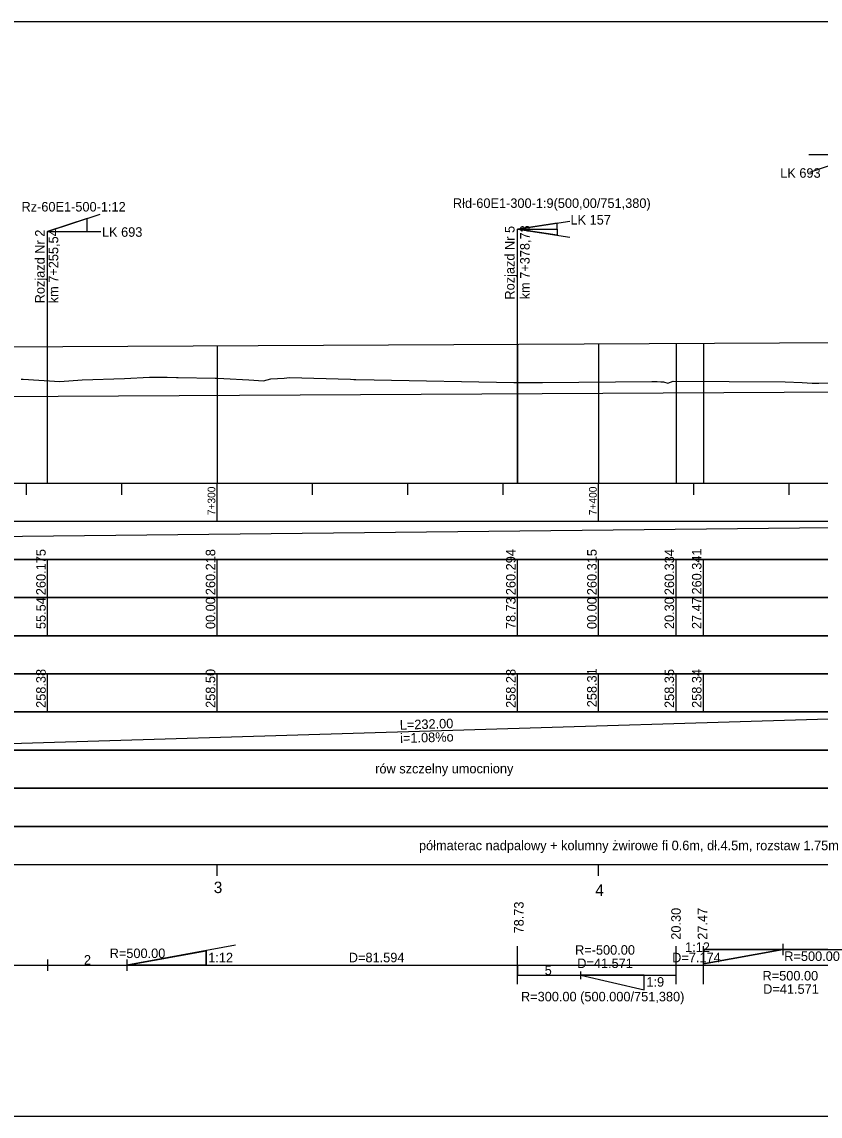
# Model space of a CAD drawing. Extents: x 6445630 to 6518227, y 5499240 to 5511716.
# Drawn here: x 6454380 to 6454589.3, y 5506120.7 to 5506407.7 of the extents above; entities that cross this region are included whole.
import ezdxf

# ---------------------------------------------------------------- set-up
doc = ezdxf.new("R2010")
doc.units = 0
for name, color, linetype in [('TOR_PROF-opisy pomocnicze', 7, 'Continuous'), ('TOR_PROF-rowy otwarte', 7, 'Continuous'), ('TOR_PROF-rozjazdy', 7, 'Continuous'), ('TOR_PROF-tabelka-geometria T1', 7, 'Continuous'), ('TOR_PROF-tabelka-kilometracja', 7, 'Continuous'), ('TOR_PROF-tabelka-odleglosci T1', 7, 'Continuous'), ('TOR_PROF-tabelka-pochylenia proj T1', 7, 'Continuous'), ('TOR_PROF-tabelka-rodzaj rowu T1', 7, 'Continuous'), ('TOR_PROF-tabelka-rowyT1', 7, 'Continuous'), ('TOR_PROF-tabelka-rzedne istn T1', 7, 'Continuous'), ('TOR_PROF-tabelka-rzedne proj T1', 7, 'Continuous'), ('TOR_PROF-tabelka-teren istniejacy T1', 7, 'Continuous'), ('TOR_PROF-tabelka-warstwa ochronna T1', 7, 'Continuous'), ('TOR_PROF-tor projektowany', 7, 'Continuous'), ('TOR_PROF-uklad odniesienia', 7, 'Continuous'), ('TOR_PROF-warstwa ochronna', 7, 'Continuous'), ('TOR_RAMKI-dodatkowe3', 7, 'Continuous'), ('TOR_RAMKI-MASKA WYCIECIA', 7, 'Continuous')]:
    doc.layers.add(name, color=color, linetype=linetype)

msp = doc.modelspace()

# ---------------------------------------------------------------- linework, layer by layer
at = {"layer": 'TOR_PROF-rowy otwarte'}
msp.add_line((6454368.21, 5506309.47), (6454600.21, 5506310.72), dxfattribs=at)
at = {"layer": 'TOR_PROF-rozjazdy'}
for p, q in [((6454600.26, 5506372.88), (6454586.34, 5506372.88)), ((6454600.26, 5506372.88), (6454586.34, 5506372.88)), ((6454600.26, 5506372.88), (6454586.51, 5506368.21)), ((6454386.75, 5506352.73), (6454400.53, 5506357.31)), ((6454509.94, 5506353.35), (6454523.69, 5506355.46)), ((6454509.94, 5506286.72), (6454509.94, 5506353.35)), ((6454509.94, 5506353.35), (6454523.69, 5506351.24)), ((6454386.75, 5506286.72), (6454386.75, 5506352.73)), ((6454386.75, 5506352.73), (6454400.67, 5506352.73)), ((6454386.75, 5506352.73), (6454400.67, 5506352.73)), ((6454436, 5506165.59), (6454407.55, 5506160.32)), ((6454558.69, 5506164.43), (6454579.48, 5506164.43)), ((6454579.48, 5506165.91), (6454579.48, 5506162.94)), ((6454386.75, 5506161.8), (6454386.75, 5506158.84)), ((6454407.55, 5506161.8), (6454407.55, 5506158.84)), ((6454428.35, 5506160.32), (6454407.55, 5506160.32)), ((6454509.94, 5506156.65), (6454509.94, 5506158.65)), ((6454526.56, 5506156.65), (6454526.56, 5506158.65)), ((6454509.94, 5506157.65), (6454526.56, 5506157.65)), ((6454543.17, 5506157.65), (6454526.56, 5506157.65))]:
    msp.add_line(p, q, dxfattribs=at)
for points in [[(6454386.75, 5506352.73), (6454397.15, 5506352.73), (6454397.15, 5506356.19), (6454386.75, 5506352.73)], [(6454509.94, 5506353.35), (6454520.34, 5506353.35), (6454520.34, 5506354.9), (6454509.94, 5506353.35)], [(6454509.94, 5506353.35), (6454520.34, 5506353.35), (6454520.34, 5506351.79), (6454509.94, 5506353.35)], [(6454386.75, 5506160.32), (6454407.55, 5506160.32), (6454428.35, 5506160.32), (6454428.35, 5506164.11), (6454407.55, 5506160.32)], [(6454407.55, 5506160.32), (6454428.35, 5506164.11), (6454428.35, 5506160.32)], [(6454579.48, 5506164.43), (6454558.69, 5506160.63), (6454558.69, 5506164.43)], [(6454600.26, 5506164.43), (6454579.48, 5506164.43), (6454558.69, 5506164.43), (6454558.69, 5506160.63), (6454579.48, 5506164.43)], [(6454526.56, 5506157.65), (6454543.17, 5506153.89), (6454543.17, 5506157.65)]]:
    msp.add_lwpolyline(points, dxfattribs=at)
at = {"layer": 'TOR_PROF-tabelka-geometria T1'}
for points in [[(6452341.21, 5506160.32), (6452367.61, 5506160.32), (6452367.61, 5506160.32), (6452407.61, 5506162.99), (6452407.61, 5506162.99), (6452590.75, 5506162.99), (6452590.75, 5506162.99), (6452630.75, 5506160.32), (6452630.75, 5506160.32), (6454509.94, 5506160.32), (6454509.94, 5506157.65), (6454551.51, 5506157.65), (6454551.51, 5506160.32), (6454558.69, 5506160.32), (6454558.69, 5506164.43), (6454600.28, 5506164.43)], [(6454509.94, 5506155.32), (6454509.94, 5506165.32)], [(6454551.51, 5506155.32), (6454551.51, 5506165.32)], [(6454558.69, 5506155.32), (6454558.69, 5506165.32)], [(6452331.21, 5506160.32), (6454631.21, 5506160.32)]]:
    msp.add_lwpolyline(points, dxfattribs=at)
at = {"layer": 'TOR_PROF-tabelka-kilometracja'}
for points in [[(6454431.21, 5506183.72), (6454431.21, 5506186.72)], [(6454531.21, 5506183.72), (6454531.21, 5506186.72)]]:
    msp.add_lwpolyline(points, dxfattribs=at)
at = {"layer": 'TOR_PROF-tabelka-odleglosci T1'}
msp.add_lwpolyline([(6452331.21, 5506246.72), (6454631.21, 5506246.72), (6454631.21, 5506256.72), (6452331.21, 5506256.72)], close=True, dxfattribs=at)
for points in [[(6454386.75, 5506246.72), (6454386.75, 5506256.72)], [(6454431.21, 5506246.72), (6454431.21, 5506256.72)], [(6454509.94, 5506246.72), (6454509.94, 5506256.72)], [(6454531.21, 5506246.72), (6454531.21, 5506256.72)], [(6454551.51, 5506246.72), (6454551.51, 5506256.72)], [(6454558.69, 5506246.72), (6454558.69, 5506256.72)]]:
    msp.add_lwpolyline(points, dxfattribs=at)
at = {"layer": 'TOR_PROF-tabelka-pochylenia proj T1'}
msp.add_lwpolyline([(6452331.21, 5506266.72), (6454631.21, 5506266.72), (6454631.21, 5506276.72), (6452331.21, 5506276.72)], close=True, dxfattribs=at)
msp.add_lwpolyline([(6453948.1, 5506268.22), (6454600.26, 5506275.22)], dxfattribs=at)
at = {"layer": 'TOR_PROF-tabelka-rodzaj rowu T1'}
msp.add_lwpolyline([(6452331.21, 5506206.72), (6454631.21, 5506206.72), (6454631.21, 5506216.72), (6452331.21, 5506216.72)], close=True, dxfattribs=at)
at = {"layer": 'TOR_PROF-tabelka-rowyT1'}
msp.add_lwpolyline([(6452331.21, 5506216.72), (6454631.21, 5506216.72), (6454631.21, 5506226.72), (6452331.21, 5506226.72)], close=True, dxfattribs=at)
msp.add_lwpolyline([(6454368.21, 5506218.22), (6454600.21, 5506225.22)], dxfattribs=at)
at = {"layer": 'TOR_PROF-tabelka-rzedne istn T1'}
msp.add_lwpolyline([(6452331.21, 5506236.72), (6454631.21, 5506236.72), (6454631.21, 5506246.72), (6452331.21, 5506246.72)], close=True, dxfattribs=at)
for points in [[(6454386.75, 5506226.72), (6454386.75, 5506236.72)], [(6454431.21, 5506226.72), (6454431.21, 5506236.72)], [(6454509.94, 5506226.72), (6454509.94, 5506236.72)], [(6454531.21, 5506226.72), (6454531.21, 5506236.72)], [(6454551.51, 5506226.72), (6454551.51, 5506236.72)], [(6454558.69, 5506226.72), (6454558.69, 5506236.72)]]:
    msp.add_lwpolyline(points, dxfattribs=at)
at = {"layer": 'TOR_PROF-tabelka-rzedne proj T1'}
msp.add_lwpolyline([(6452331.21, 5506256.72), (6454631.21, 5506256.72), (6454631.21, 5506266.72), (6452331.21, 5506266.72)], close=True, dxfattribs=at)
for points in [[(6454386.75, 5506256.72), (6454386.75, 5506266.72)], [(6454431.21, 5506256.72), (6454431.21, 5506266.72)], [(6454509.94, 5506256.72), (6454509.94, 5506266.72)], [(6454531.21, 5506256.72), (6454531.21, 5506266.72)], [(6454551.51, 5506256.72), (6454551.51, 5506266.72)], [(6454558.69, 5506256.72), (6454558.69, 5506266.72)]]:
    msp.add_lwpolyline(points, dxfattribs=at)
at = {"layer": 'TOR_PROF-tabelka-teren istniejacy T1'}
msp.add_lwpolyline([(6452331.21, 5506226.72), (6454631.21, 5506226.72), (6454631.21, 5506236.72), (6452331.21, 5506236.72)], close=True, dxfattribs=at)
at = {"layer": 'TOR_PROF-tabelka-warstwa ochronna T1'}
msp.add_lwpolyline([(6452331.21, 5506196.72), (6454631.21, 5506196.72), (6454631.21, 5506206.72), (6452331.21, 5506206.72)], close=True, dxfattribs=at)
at = {"layer": 'TOR_PROF-tor projektowany'}
for p in [(6453948.1, 5506320.47), (6454036.99, 5506320.91)]:
    msp.add_line(p, (6454600.26, 5506323.63), dxfattribs=at)
for points in [[(6454431.21, 5506322.81), (6454431.21, 5506291.72), (6454431.21, 5506286.72), (6454431.21, 5506286.72)], [(6454431.21, 5506322.81), (6454431.21, 5506291.72), (6454431.21, 5506286.72), (6454431.21, 5506286.72)], [(6454509.94, 5506323.19), (6454509.94, 5506291.72), (6454509.94, 5506286.72), (6454509.94, 5506286.72)], [(6454509.94, 5506323.19), (6454509.94, 5506291.72), (6454509.94, 5506286.72), (6454509.94, 5506286.72)], [(6454531.21, 5506323.3), (6454531.21, 5506291.72), (6454531.21, 5506286.72), (6454531.21, 5506286.72)], [(6454531.21, 5506323.3), (6454531.21, 5506291.72), (6454531.21, 5506286.72), (6454531.21, 5506286.72)], [(6454551.51, 5506323.4), (6454551.51, 5506291.72), (6454551.51, 5506286.72), (6454551.51, 5506286.72)], [(6454551.51, 5506323.4), (6454551.51, 5506291.72), (6454551.51, 5506286.72), (6454551.51, 5506286.72)], [(6454558.69, 5506323.43), (6454558.69, 5506291.72), (6454558.69, 5506286.72), (6454558.69, 5506286.72)], [(6454558.69, 5506323.43), (6454558.69, 5506291.72), (6454558.69, 5506286.72), (6454558.69, 5506286.72)]]:
    msp.add_lwpolyline(points, dxfattribs=at)
at = {"layer": 'TOR_PROF-uklad odniesienia'}
for p, q in [((6452331.21, 5506286.72), (6454631.21, 5506286.72)), ((6454381.21, 5506283.72), (6454381.21, 5506286.72)), ((6454406.21, 5506283.72), (6454406.21, 5506286.72)), ((6454431.21, 5506276.72), (6454431.21, 5506286.72)), ((6454456.21, 5506283.72), (6454456.21, 5506286.72)), ((6454481.21, 5506283.72), (6454481.21, 5506286.72)), ((6454506.21, 5506283.72), (6454506.21, 5506286.72)), ((6454531.21, 5506276.72), (6454531.21, 5506286.72)), ((6454556.21, 5506283.72), (6454556.21, 5506286.72)), ((6454581.21, 5506283.72), (6454581.21, 5506286.72))]:
    msp.add_line(p, q, dxfattribs=at)
at = {"layer": 'TOR_PROF-warstwa ochronna'}
msp.add_lwpolyline([(6452331.21, 5506186.72), (6454631.21, 5506186.72), (6454631.21, 5506196.72), (6452331.21, 5506196.72)], close=True, dxfattribs=at)
at = {"layer": 'TOR_RAMKI-dodatkowe3'}
for p, q in [((6454379.83, 5506313.98), (6454380.31, 5506314.02)), ((6454380.31, 5506314.02), (6454389.95, 5506313.41)), ((6454389.95, 5506313.41), (6454395.84, 5506313.85)), ((6454395.84, 5506313.85), (6454406.9, 5506314.19)), ((6454406.9, 5506314.19), (6454413.46, 5506314.55)), ((6454413.46, 5506314.55), (6454418.09, 5506314.51)), ((6454418.09, 5506314.51), (6454420.51, 5506314.48)), ((6454420.51, 5506314.48), (6454420.94, 5506314.47)), ((6454420.94, 5506314.47), (6454430.69, 5506314.24)), ((6454430.69, 5506314.24), (6454431.12, 5506314.24)), ((6454431.12, 5506314.24), (6454432.95, 5506314.17)), ((6454432.95, 5506314.17), (6454439.54, 5506313.88)), ((6454439.54, 5506313.88), (6454443.39, 5506313.54)), ((6454443.39, 5506313.54), (6454445.3, 5506314.11)), ((6454445.3, 5506314.11), (6454448.74, 5506314.32)), ((6454448.74, 5506314.32), (6454450.13, 5506314.41)), ((6454450.13, 5506314.41), (6454466.18, 5506314.02)), ((6454466.18, 5506314.02), (6454467.05, 5506313.92)), ((6454467.05, 5506313.92), (6454467.58, 5506313.95)), ((6454467.58, 5506313.95), (6454472.39, 5506313.82)), ((6454472.39, 5506313.82), (6454509.01, 5506313.12)), ((6454509.01, 5506313.12), (6454510.12, 5506313.1)), ((6454510.64, 5506313.12), (6454516.5, 5506313.14)), ((6454516.5, 5506313.14), (6454545.14, 5506313.36)), ((6454545.14, 5506313.36), (6454546.56, 5506313.37)), ((6454546.56, 5506313.37), (6454547.54, 5506313.34)), ((6454547.54, 5506313.34), (6454548.27, 5506313.32)), ((6454548.27, 5506313.32), (6454549.35, 5506313)), ((6454549.35, 5506313), (6454550.78, 5506313.48)), ((6454550.78, 5506313.48), (6454580.11, 5506313.31)), ((6454580.11, 5506313.31), (6454584.55, 5506313.13)), ((6454584.55, 5506313.13), (6454587.21, 5506312.99)), ((6454588.98, 5506312.96), (6454598.99, 5506313.24)), ((6454510.12, 5506313.1), (6454510.64, 5506313.12)), ((6454587.21, 5506312.99), (6454588.98, 5506312.96))]:
    msp.add_line(p, q, dxfattribs=at)
at = {"layer": 'TOR_RAMKI-MASKA WYCIECIA'}
msp.add_lwpolyline([(6453934.69, 5506120.72), (6454654.69, 5506120.72), (6454654.69, 5506407.72), (6453934.69, 5506407.72)], close=True, dxfattribs=at)

# ---------------------------------------------------------------- texts
at = {"layer": 'TOR_PROF-opisy pomocnicze'}
for s, p in [('78.73', (6454511.56, 5506168.64)), ('20.30', (6454552.76, 5506166.99)), ('27.47', (6454559.69, 5506166.99))]:
    msp.add_text(s, height=2.5, rotation=90, dxfattribs=at).set_placement(p)
at = {"layer": 'TOR_PROF-rozjazdy'}
for s, p in [('LK 693', (6454578.83, 5506366.84)), ('Rz-60E1-500-1:12', (6454379.9, 5506357.99)), ('Rłd-60E1-300-1:9(500,00/751,380)', (6454493.02, 5506358.93)), ('LK 157', (6454523.84, 5506354.57)), ('LK 693', (6454401, 5506351.36)), ('R=500.00', (6454403.02, 5506162.18)), ('1:12', (6454553.89, 5506163.8)), ('R=500.00', (6454579.89, 5506161.42)), ('2', (6454396.27, 5506160.45)), ('1:12', (6454428.86, 5506161.06)), ('5', (6454517.08, 5506157.73)), ('1:9', (6454543.75, 5506154.67)), ('R=300.00 (500.000/751,380)', (6454510.86, 5506150.82))]:
    msp.add_text(s, height=2.5, dxfattribs=at).set_placement(p)
for s, p in [('Rozjazd Nr 5', (6454509.17, 5506334.89)), ('km 7+378,73', (6454513.14, 5506334.95)), ('Rozjazd Nr 2', (6454385.97, 5506333.91)), ('km 7+255,54', (6454389.54, 5506333.91))]:
    msp.add_text(s, height=2.5, rotation=90, dxfattribs=at).set_placement(p)
at = {"layer": 'TOR_PROF-tabelka-geometria T1'}
for s, p in [('R=-500.00', (6454525.04, 5506163.06)), ('2', (6454396.27, 5506160.45)), ('D=81.594', (6454465.72, 5506161.07)), ('D=41.571', (6454525.61, 5506159.56)), ('D=7.174', (6454550.5, 5506161.07)), ('R=500.00', (6454574.19, 5506156.3)), ('D=41.571', (6454574.36, 5506152.8))]:
    msp.add_text(s, height=2.5, dxfattribs=at).set_placement(p)
at = {"layer": 'TOR_PROF-tabelka-kilometracja'}
for s, p in [('3', (6454430.32, 5506179.22)), ('4', (6454530.35, 5506178.5))]:
    msp.add_text(s, height=3, dxfattribs=at).set_placement(p)
at = {"layer": 'TOR_PROF-tabelka-odleglosci T1'}
for s, p in [('55.54', (6454386.25, 5506248.47)), ('00.00', (6454430.71, 5506248.47)), ('78.73', (6454509.44, 5506248.46)), ('00.00', (6454530.71, 5506248.47)), ('20.30', (6454551.01, 5506248.47)), ('27.47', (6454558.19, 5506248.47))]:
    msp.add_text(s, height=2.5, rotation=90, dxfattribs=at).set_placement(p)
at = {"layer": 'TOR_PROF-tabelka-rowyT1'}
for s, rotation, p in [('L=232.00', 1.7282, (6454479.12, 5506222.07)), ('i=1.08%o', 1.7282, (6454479.21, 5506218.57)), ('rów szczelny umocniony', 0.087, (6454472.64, 5506210.6))]:
    msp.add_text(s, height=2.5, rotation=rotation, dxfattribs=at).set_placement(p)
at = {"layer": 'TOR_PROF-tabelka-rzedne istn T1'}
for s, p in [('258.38', (6454386.25, 5506227.79)), ('258.50', (6454430.71, 5506227.79)), ('258.28', (6454509.44, 5506227.79)), ('258.31', (6454530.71, 5506227.96)), ('258.35', (6454551.01, 5506227.78)), ('258.34', (6454558.19, 5506227.79))]:
    msp.add_text(s, height=2.5, rotation=90, dxfattribs=at).set_placement(p)
at = {"layer": 'TOR_PROF-tabelka-rzedne proj T1'}
for s, p in [('260.175', (6454386.25, 5506257.36)), ('260.218', (6454430.71, 5506257.36)), ('260.294', (6454509.44, 5506257.36)), ('260.315', (6454530.71, 5506257.36)), ('260.334', (6454551.01, 5506257.36)), ('260.341', (6454558.19, 5506257.53))]:
    msp.add_text(s, height=2.5, rotation=90, dxfattribs=at).set_placement(p)
at = {"layer": 'TOR_PROF-uklad odniesienia'}
for s, p in [('7+300', (6454430.71, 5506278.33)), ('7+400', (6454530.71, 5506278.33))]:
    msp.add_text(s, height=2, rotation=90, dxfattribs=at).set_placement(p)
at = {"layer": 'TOR_PROF-warstwa ochronna'}
msp.add_text('półmaterac nadpalowy + kolumny żwirowe fi 0.6m, dł.4.5m, rozstaw 1.75m', height=2.5, dxfattribs=at).set_placement((6454484.12, 5506190.47))

doc.saveas('drawing.dxf')
